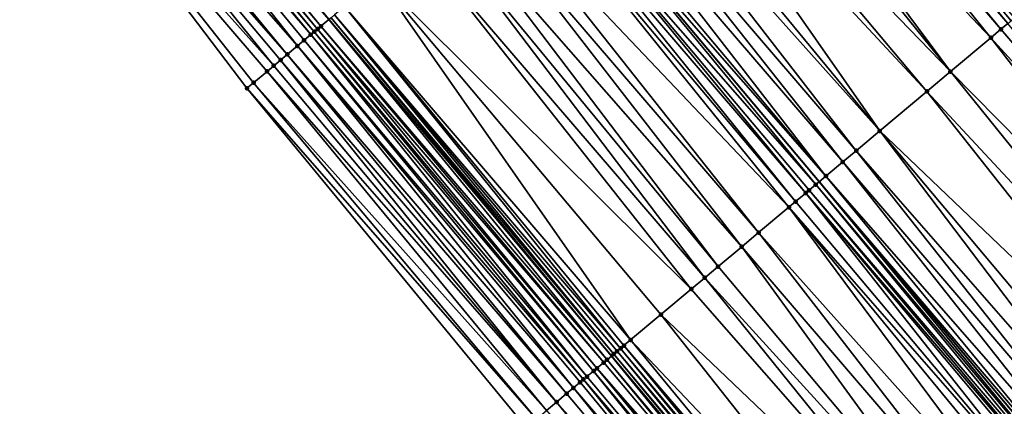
# Model space of a CAD drawing. Header units: feet. Extents: x 2004186 to 2014793, y 836912 to 864902.
# Tile 453 of 656: x 2007982 to 2008027, y 851249 to 851266. Entities that reach past the tile are written whole.
import ezdxf

# ---------------------------------------------------------------- set-up
doc = ezdxf.new("R2010")
doc.units = ezdxf.units.FT
doc.header["$LTSCALE"] = 100
doc.header["$MEASUREMENT"] = 0
for name, color, linetype, lineweight in [('EP_Travel Lane', 5, 'Continuous', 40), ('GPL_Skip Line', 2, 'Continuous', 40), ('Road Shots', 4, 'Continuous', 200), ('Road X-Section', 30, 'Continuous', 13)]:
    doc.layers.add(name, color=color, linetype=linetype, lineweight=lineweight)
doc.layers.add('I-77 SB_MM21-27-Surface-Border', color=7, linetype='Continuous')
doc.layers.add('I-77 SB_MM21-27-Surface-TIN', color=7, linetype='Continuous')

msp = doc.modelspace()

# ---------------------------------------------------------------- linework, layer by layer
at = {"layer": 'EP_Travel Lane'}
msp.add_polyline3d([(2008137.537942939, 851097.8331091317, 431.5089048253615), (2008124.675411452, 851113.1481783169, 431.575924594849), (2008111.81300933, 851128.4630934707, 431.6940132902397), (2008098.950484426, 851143.7781548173, 431.7636693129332), (2008086.087955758, 851159.0932206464, 431.8318016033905), (2008073.225452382, 851174.40825636, 431.9099365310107), (2008060.362915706, 851189.723331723, 431.9749316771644), (2008047.50041343, 851205.0383661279, 432.0535116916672), (2008034.631095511, 851220.3639636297, 432.1334732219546), (2008021.77051637, 851235.6806376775, 432.2042453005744), (2008008.909944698, 851250.9973028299, 432.2782814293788), (2007996.049402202, 851266.3139332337, 432.3652267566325), (2007983.188806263, 851281.6306272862, 432.4285804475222), (2007970.328254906, 851296.9472682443, 432.5115823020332), (2007957.471429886, 851312.2471085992, 432.5908229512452), (2007944.582377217, 851327.5398192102, 432.6646370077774), (2007931.693373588, 851342.8324716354, 432.7575893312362)], dxfattribs=at)
at = {"layer": 'GPL_Skip Line'}
msp.add_polyline3d([(2008147.100408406, 851105.8798665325, 431.7113844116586), (2008134.222225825, 851121.1818336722, 431.7648427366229), (2008121.344210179, 851136.4836024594, 431.8840917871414), (2008108.466087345, 851151.7854986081, 431.9610968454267), (2008095.58793975, 851167.0874241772, 432.0283434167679), (2008082.709818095, 851182.3893189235, 432.1058136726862), (2008069.831709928, 851197.6911976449, 432.1885990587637), (2008056.953592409, 851212.9930874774, 432.2676991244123), (2008044.085184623, 851228.3031301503, 432.3476371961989), (2008031.222611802, 851243.6181908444, 432.4051257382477), (2008018.360092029, 851258.933188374, 432.4860234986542), (2008005.497594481, 851274.2481594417, 432.576728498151), (2007992.634994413, 851289.5632525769, 432.6221940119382), (2007979.772513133, 851304.878204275, 432.7200773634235), (2007966.90585172, 851320.1897797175, 432.7869067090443), (2007954.024274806, 851335.4887410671, 432.8691550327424)], dxfattribs=at)
at = {"layer": 'I-77 SB_MM21-27-Surface-Border', "color": 3, "linetype": 'ByBlock', "lineweight": -2}
msp.add_polyline3d([(2008135.776214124, 851096.3508253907, 431.4326714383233), (2008122.285934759, 851111.1376832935, 431.4796372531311), (2008109.86700663, 851126.8257662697, 431.6096192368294), (2008096.223667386, 851141.4838892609, 431.6409532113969), (2008082.886435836, 851156.3994964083, 431.6988415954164), (2008069.549164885, 851171.3151503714, 431.7412308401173), (2008056.517974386, 851186.4883208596, 431.7994881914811), (2008043.48677521, 851201.6615016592, 431.8543413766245), (2008030.606952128, 851216.9851245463, 431.9389049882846), (2008017.744442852, 851232.3001095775, 432.0244525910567), (2008005.035125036, 851247.7436729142, 432.127716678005), (2007992.325728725, 851263.1873297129, 432.1963884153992), (2007980.229009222, 851279.1454057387, 432.2968142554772), (2007966.906955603, 851294.0746200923, 432.3422845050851), (2007954.206657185, 851309.4991080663, 432.4166527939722), (2007943.161217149, 851326.3435795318, 432.5948221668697), (2007928.902533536, 851340.4834130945, 432.6035310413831)], dxfattribs=at)
at = {"layer": 'I-77 SB_MM21-27-Surface-TIN', "color": 128, "linetype": 'ByBlock', "lineweight": -2}
for points in [[(2007982.832820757, 851281.3317647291, 432.4031623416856), (2007982.679659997, 851281.2031498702, 432.3989473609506), (2007995.542183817, 851265.8881475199, 432.3198283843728)], [(2007982.985992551, 851281.4603664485, 432.4122469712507), (2007982.832820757, 851281.3317647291, 432.4031623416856), (2007995.695359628, 851266.0167444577, 432.3306852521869)], [(2007982.832820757, 851281.3317647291, 432.4031623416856), (2007995.542183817, 851265.8881475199, 432.3198283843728), (2007995.695359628, 851266.0167444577, 432.3306852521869)], [(2007982.985992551, 851281.4603664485, 432.4122469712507), (2007995.695359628, 851266.0167444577, 432.3306852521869), (2007996.049402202, 851266.3139332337, 432.3652267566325)], [(2008013.920606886, 851281.3229641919, 432.4425791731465), (2008013.614319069, 851281.0656943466, 432.4490205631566), (2008026.629952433, 851265.8793678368, 432.3515349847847)], [(2008014.226880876, 851281.580250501, 432.4300361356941), (2008013.920606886, 851281.3229641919, 432.4425791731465), (2008026.93624602, 851266.136630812, 432.3476400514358)], [(2008013.920606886, 851281.3229641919, 432.4425791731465), (2008026.629952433, 851265.8793678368, 432.3515349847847), (2008026.93624602, 851266.136630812, 432.3476400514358)], [(2008014.226880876, 851281.580250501, 432.4300361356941), (2008027.089387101, 851266.2652691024, 432.3431714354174), (2008027.242521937, 851266.393914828, 432.335947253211)], [(2008014.226880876, 851281.580250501, 432.4300361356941), (2008026.93624602, 851266.136630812, 432.3476400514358), (2008027.089387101, 851266.2652691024, 432.3431714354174)], [(2007982.37334976, 851280.9459067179, 432.3954962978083), (2007982.22018681, 851280.8172944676, 432.3903145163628), (2007995.23585044, 851265.630931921, 432.3061655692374)], [(2007982.526507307, 851281.0745254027, 432.3982933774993), (2007982.37334976, 851280.9459067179, 432.3954962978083), (2007995.23585044, 851265.630931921, 432.3061655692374)], [(2007982.679659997, 851281.2031498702, 432.3989473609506), (2007982.526507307, 851281.0745254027, 432.3982933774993), (2007995.389013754, 851265.7595437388, 432.3115077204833)], [(2007982.526507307, 851281.0745254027, 432.3982933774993), (2007995.23585044, 851265.630931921, 432.3061655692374), (2007995.389013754, 851265.7595437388, 432.3115077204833)], [(2007982.679659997, 851281.2031498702, 432.3989473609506), (2007995.389013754, 851265.7595437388, 432.3115077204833), (2007995.542183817, 851265.8881475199, 432.3198283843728)], [(2008013.614319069, 851281.0656943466, 432.4490205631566), (2008012.389168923, 851280.0366136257, 432.4752826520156), (2008026.170522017, 851265.4934615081, 432.3617748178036)], [(2008013.614319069, 851281.0656943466, 432.4490205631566), (2008026.170522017, 851265.4934615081, 432.3617748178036), (2008026.629952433, 851265.8793678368, 432.3515349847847)], [(2007982.22018681, 851280.8172944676, 432.3903145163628), (2007981.4543616, 851280.1742456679, 432.3597908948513), (2007994.623217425, 851265.1164605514, 432.2937279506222)], [(2007982.22018681, 851280.8172944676, 432.3903145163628), (2007994.929534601, 851265.3736954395, 432.3002419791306), (2007995.23585044, 851265.630931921, 432.3061655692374)], [(2007982.22018681, 851280.8172944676, 432.3903145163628), (2007994.623217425, 851265.1164605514, 432.2937279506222), (2007994.929534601, 851265.3736954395, 432.3002419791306)], [(2007981.4543616, 851280.1742456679, 432.3597908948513), (2007980.994853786, 851279.7884314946, 432.335878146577), (2007994.16370644, 851264.7306501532, 432.268415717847)], [(2007981.4543616, 851280.1742456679, 432.3597908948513), (2007994.16370644, 851264.7306501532, 432.268415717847), (2007994.623217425, 851265.1164605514, 432.2937279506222)], [(2008012.389168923, 851280.0366136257, 432.4752826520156), (2008011.776586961, 851279.5220814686, 432.4853734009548), (2008024.332776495, 851263.9498646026, 432.3922057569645)], [(2008012.389168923, 851280.0366136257, 432.4752826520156), (2008024.332776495, 851263.9498646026, 432.3922057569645), (2008026.170522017, 851265.4934615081, 432.3617748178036)], [(2007980.994853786, 851279.7884314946, 432.335878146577), (2007980.229009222, 851279.1454057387, 432.2968142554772), (2007993.551049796, 851264.2162069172, 432.2455515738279)], [(2007980.994853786, 851279.7884314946, 432.335878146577), (2007993.857387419, 851264.4734174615, 432.2610876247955), (2007994.16370644, 851264.7306501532, 432.268415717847)], [(2007980.994853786, 851279.7884314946, 432.335878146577), (2007993.551049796, 851264.2162069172, 432.2455515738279), (2007993.857387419, 851264.4734174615, 432.2610876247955)], [(2008011.776586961, 851279.5220814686, 432.4853734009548), (2008010.398265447, 851278.3643985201, 432.5027391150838), (2008024.332776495, 851263.9498646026, 432.3922057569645)], [(2007993.551049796, 851264.2162069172, 432.2455515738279), (2007980.229009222, 851279.1454057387, 432.2968142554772), (2007993.244719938, 851263.958987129, 432.2334412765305)], [(2007993.244719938, 851263.958987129, 432.2334412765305), (2007980.229009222, 851279.1454057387, 432.2968142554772), (2007992.632053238, 851263.4445558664, 432.206139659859)], [(2007992.632053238, 851263.4445558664, 432.206139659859), (2007980.229009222, 851279.1454057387, 432.2968142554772), (2007992.325728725, 851263.1873297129, 432.1963884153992)], [(2008010.398265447, 851278.3643985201, 432.5027391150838), (2008009.632519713, 851277.7212550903, 432.5072857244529), (2008023.260751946, 851263.0494406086, 432.4071648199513)], [(2008010.398265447, 851278.3643985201, 432.5027391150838), (2008023.260751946, 851263.0494406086, 432.4071648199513), (2008024.332776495, 851263.9498646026, 432.3922057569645)], [(2008009.632519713, 851277.7212550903, 432.5072857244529), (2008008.407343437, 851276.6922054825, 432.5220169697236), (2008021.11669106, 851261.248606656, 432.4318814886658)], [(2008009.632519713, 851277.7212550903, 432.5072857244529), (2008021.11669106, 851261.248606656, 432.4318814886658), (2008023.260751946, 851263.0494406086, 432.4071648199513)], [(2008008.407343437, 851276.6922054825, 432.5220169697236), (2008007.794761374, 851276.1776734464, 432.5320630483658), (2008021.11669106, 851261.248606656, 432.4318814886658)], [(2008007.794761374, 851276.1776734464, 432.5320630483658), (2008007.029038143, 851275.5345032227, 432.5465396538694), (2008020.044682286, 851260.348163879, 432.4538016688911)], [(2008007.794761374, 851276.1776734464, 432.5320630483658), (2008020.044682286, 851260.348163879, 432.4538016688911), (2008021.11669106, 851261.248606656, 432.4318814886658)], [(2008007.029038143, 851275.5345032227, 432.5465396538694), (2008006.416472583, 851275.0199515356, 432.5638684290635), (2008019.432118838, 851259.8336096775, 432.4720615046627)], [(2008007.029038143, 851275.5345032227, 432.5465396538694), (2008019.432118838, 851259.8336096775, 432.4720615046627), (2008020.044682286, 851260.348163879, 432.4538016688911)], [(2008006.416472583, 851275.0199515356, 432.5638684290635), (2008005.803891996, 851274.505417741, 432.5745660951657), (2008018.666397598, 851259.1904370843, 432.4874153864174)], [(2008006.416472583, 851275.0199515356, 432.5638684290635), (2008018.666397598, 851259.1904370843, 432.4874153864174), (2008019.432118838, 851259.8336096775, 432.4720615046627)], [(2008005.038148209, 851273.8622719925, 432.5799721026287), (2008018.206939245, 851258.8045640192, 432.4853275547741), (2008005.497594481, 851274.2481594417, 432.576728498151)], [(2008005.803891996, 851274.505417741, 432.5745660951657), (2008005.497594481, 851274.2481594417, 432.576728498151), (2008018.666397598, 851259.1904370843, 432.4874153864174)], [(2008018.206939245, 851258.8045640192, 432.4853275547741), (2008018.360092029, 851258.933188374, 432.4860234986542), (2008005.497594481, 851274.2481594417, 432.576728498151)], [(2008018.666397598, 851259.1904370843, 432.4874153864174), (2008005.497594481, 851274.2481594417, 432.576728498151), (2008018.360092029, 851258.933188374, 432.4860234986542)], [(2008005.038148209, 851273.8622719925, 432.5799721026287), (2008004.731848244, 851273.6050166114, 432.5810528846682), (2008017.747504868, 851258.4186624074, 432.4938192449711)], [(2008005.038148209, 851273.8622719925, 432.5799721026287), (2008017.900655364, 851258.547289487, 432.4935055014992), (2008018.206939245, 851258.8045640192, 432.4853275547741)], [(2008005.038148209, 851273.8622719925, 432.5799721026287), (2008017.747504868, 851258.4186624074, 432.4938192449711), (2008017.900655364, 851258.547289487, 432.4935055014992)], [(2008004.425533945, 851273.347778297, 432.5758086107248), (2008003.200256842, 851272.3188487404, 432.5460477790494), (2008016.981718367, 851257.7755675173, 432.4803756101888)], [(2008004.731848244, 851273.6050166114, 432.5810528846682), (2008004.425533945, 851273.347778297, 432.5758086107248), (2008017.288037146, 851258.0328004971, 432.4875972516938)], [(2008004.425533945, 851273.347778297, 432.5758086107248), (2008016.981718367, 851257.7755675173, 432.4803756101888), (2008017.288037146, 851258.0328004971, 432.4875972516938)], [(2008004.731848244, 851273.6050166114, 432.5810528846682), (2008017.288037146, 851258.0328004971, 432.4875972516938), (2008017.747504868, 851258.4186624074, 432.4938192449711)], [(2008003.200256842, 851272.3188487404, 432.5460477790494), (2008002.587613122, 851271.804390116, 432.5288867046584), (2008015.603282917, 851256.6180202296, 432.4474622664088)], [(2008003.200256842, 851272.3188487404, 432.5460477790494), (2008015.603282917, 851256.6180202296, 432.4474622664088), (2008016.981718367, 851257.7755675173, 432.4803756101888)], [(2008002.587613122, 851271.804390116, 432.5288867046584), (2008001.668655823, 851271.0326923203, 432.5067988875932), (2008014.837480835, 851255.9749438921, 432.4271428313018)], [(2008002.587613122, 851271.804390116, 432.5288867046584), (2008014.837480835, 851255.9749438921, 432.4271428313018), (2008015.603282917, 851256.6180202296, 432.4474622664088)], [(2008001.668655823, 851271.0326923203, 432.5067988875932), (2008001.056020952, 851270.5182231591, 432.4935427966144), (2008013.765374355, 851255.0746174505, 432.4059480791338)], [(2008001.668655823, 851271.0326923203, 432.5067988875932), (2008013.765374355, 851255.0746174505, 432.4059480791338), (2008014.837480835, 851255.9749438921, 432.4271428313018)], [(2008001.056020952, 851270.5182231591, 432.4935427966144), (2008000.137057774, 851269.7465323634, 432.4688607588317), (2008013.152733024, 851254.560155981, 432.3898405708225)], [(2008001.056020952, 851270.5182231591, 432.4935427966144), (2008013.152733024, 851254.560155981, 432.3898405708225), (2008013.765374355, 851255.0746174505, 432.4059480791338)], [(2008000.137057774, 851269.7465323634, 432.4688607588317), (2007998.299148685, 851268.2031302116, 432.427116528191), (2008012.540093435, 851254.0456924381, 432.3745014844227)], [(2008000.137057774, 851269.7465323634, 432.4688607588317), (2008012.540093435, 851254.0456924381, 432.3745014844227), (2008013.152733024, 851254.560155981, 432.3898405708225)], [(2007998.299148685, 851268.2031302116, 432.427116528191), (2007996.767575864, 851266.9169402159, 432.4003110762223), (2008009.783255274, 851251.7305588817, 432.3231216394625)], [(2007998.299148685, 851268.2031302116, 432.427116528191), (2008011.1616633, 851252.8881388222, 432.3439334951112), (2008012.540093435, 851254.0456924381, 432.3745014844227)], [(2007998.299148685, 851268.2031302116, 432.427116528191), (2008009.783255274, 851251.7305588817, 432.3231216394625), (2008011.1616633, 851252.8881388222, 432.3439334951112)], [(2007996.308093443, 851266.5310958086, 432.3876029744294), (2007996.154914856, 851266.4025021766, 432.3755209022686), (2008009.017429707, 851251.0875105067, 432.2924389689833)], [(2007996.767575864, 851266.9169402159, 432.4003110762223), (2007996.308093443, 851266.5310958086, 432.3876029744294), (2008009.323766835, 851251.3447216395, 432.3077574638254)], [(2007996.308093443, 851266.5310958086, 432.3876029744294), (2008009.170603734, 851251.2161095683, 432.3025089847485), (2008009.323766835, 851251.3447216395, 432.3077574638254)], [(2007996.308093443, 851266.5310958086, 432.3876029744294), (2008009.017429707, 851251.0875105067, 432.2924389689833), (2008009.170603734, 851251.2161095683, 432.3025089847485)], [(2007996.767575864, 851266.9169402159, 432.4003110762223), (2008009.476934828, 851251.4733278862, 432.3151645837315), (2008009.783255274, 851251.7305588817, 432.3231216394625)], [(2007996.767575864, 851266.9169402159, 432.4003110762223), (2008009.323766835, 851251.3447216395, 432.3077574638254), (2008009.476934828, 851251.4733278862, 432.3151645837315)], [(2007995.695359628, 851266.0167444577, 432.3306852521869), (2008008.711035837, 851250.8303669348, 432.2520818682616), (2007996.049402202, 851266.3139332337, 432.3652267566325)], [(2007996.154914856, 851266.4025021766, 432.3755209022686), (2007996.049402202, 851266.3139332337, 432.3652267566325), (2008008.909944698, 851250.9973028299, 432.2782814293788)], [(2008008.711035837, 851250.8303669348, 432.2520818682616), (2008008.909944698, 851250.9973028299, 432.2782814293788), (2007996.049402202, 851266.3139332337, 432.3652267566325)], [(2007996.154914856, 851266.4025021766, 432.3755209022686), (2008008.909944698, 851250.9973028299, 432.2782814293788), (2008009.017429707, 851251.0875105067, 432.2924389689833)], [(2008026.93624602, 851266.136630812, 432.3476400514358), (2008026.629952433, 851265.8793678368, 432.3515349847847), (2008039.645665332, 851250.6929466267, 432.2891178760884)], [(2007995.23585044, 851265.630931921, 432.3061655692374), (2007994.929534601, 851265.3736954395, 432.3002419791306), (2008007.792084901, 851250.0586615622, 432.2328009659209)], [(2007995.389013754, 851265.7595437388, 432.3115077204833), (2007995.23585044, 851265.630931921, 432.3061655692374), (2008008.098426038, 851250.3158679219, 432.2498883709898)], [(2007995.23585044, 851265.630931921, 432.3061655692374), (2008007.792084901, 851250.0586615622, 432.2328009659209), (2008008.098426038, 851250.3158679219, 432.2498883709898)], [(2007995.542183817, 851265.8881475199, 432.3198283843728), (2007995.389013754, 851265.7595437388, 432.3115077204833), (2008008.251577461, 851250.4444938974, 432.2499837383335)], [(2007995.389013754, 851265.7595437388, 432.3115077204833), (2008008.098426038, 851250.3158679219, 432.2498883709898), (2008008.251577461, 851250.4444938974, 432.2499837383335)], [(2007995.695359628, 851266.0167444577, 432.3306852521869), (2007995.542183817, 851265.8881475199, 432.3198283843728), (2008008.557866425, 851250.7017623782, 432.2440485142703)], [(2007995.542183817, 851265.8881475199, 432.3198283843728), (2008008.251577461, 851250.4444938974, 432.2499837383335), (2008008.557866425, 851250.7017623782, 432.2440485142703)], [(2007995.695359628, 851266.0167444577, 432.3306852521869), (2008008.557866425, 851250.7017623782, 432.2440485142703), (2008008.711035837, 851250.8303669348, 432.2520818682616)], [(2008026.629952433, 851265.8793678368, 432.3515349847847), (2008026.170522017, 851265.4934615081, 432.3617748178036), (2008039.645665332, 851250.6929466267, 432.2891178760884)], [(2007994.929534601, 851265.3736954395, 432.3002419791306), (2007994.623217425, 851265.1164605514, 432.2937279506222), (2008007.638918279, 851249.9300536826, 432.225999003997)], [(2007994.929534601, 851265.3736954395, 432.3002419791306), (2008007.638918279, 851249.9300536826, 432.225999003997), (2008007.792084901, 851250.0586615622, 432.2328009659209)], [(2008026.170522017, 851265.4934615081, 432.3617748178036), (2008024.332776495, 851263.9498646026, 432.3922057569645), (2008038.420495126, 851249.6638897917, 432.3065285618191)], [(2008026.170522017, 851265.4934615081, 432.3617748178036), (2008038.420495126, 851249.6638897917, 432.3065285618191), (2008039.645665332, 851250.6929466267, 432.2891178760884)], [(2007994.16370644, 851264.7306501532, 432.268415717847), (2007993.857387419, 851264.4734174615, 432.2610876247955), (2008006.873128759, 851249.286962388, 432.2112228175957)], [(2007994.623217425, 851265.1164605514, 432.2937279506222), (2007994.16370644, 851264.7306501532, 432.268415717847), (2008007.179450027, 851249.5441924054, 432.2195424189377)], [(2007994.16370644, 851264.7306501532, 432.268415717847), (2008006.873128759, 851249.286962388, 432.2112228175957), (2008007.179450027, 851249.5441924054, 432.2195424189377)], [(2007994.623217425, 851265.1164605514, 432.2937279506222), (2008007.485758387, 851249.8014377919, 432.2221660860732), (2008007.638918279, 851249.9300536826, 432.225999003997)], [(2007994.623217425, 851265.1164605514, 432.2937279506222), (2008007.179450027, 851249.5441924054, 432.2195424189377), (2008007.485758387, 851249.8014377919, 432.2221660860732)], [(2007993.857387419, 851264.4734174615, 432.2610876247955), (2007993.551049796, 851264.2162069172, 432.2455515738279), (2008006.413619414, 851248.9011500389, 432.1866329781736)], [(2007993.857387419, 851264.4734174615, 432.2610876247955), (2008006.413619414, 851248.9011500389, 432.1866329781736), (2008006.873128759, 851249.286962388, 432.2112228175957)], [(2007993.244719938, 851263.958987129, 432.2334412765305), (2007992.632053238, 851263.4445558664, 432.206139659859), (2008005.954123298, 851248.5153219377, 432.1678810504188)], [(2007993.551049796, 851264.2162069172, 432.2455515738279), (2007993.244719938, 851263.958987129, 432.2334412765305), (2008006.413619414, 851248.9011500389, 432.1866329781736)], [(2007993.244719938, 851263.958987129, 432.2334412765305), (2008005.954123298, 851248.5153219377, 432.1678810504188), (2008006.413619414, 851248.9011500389, 432.1866329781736)], [(2008024.332776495, 851263.9498646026, 432.3922057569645), (2008023.260751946, 851263.0494406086, 432.4071648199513), (2008036.889027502, 851248.3775745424, 432.3261444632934)], [(2008024.332776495, 851263.9498646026, 432.3922057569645), (2008036.889027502, 851248.3775745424, 432.3261444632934), (2008038.420495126, 851249.6638897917, 432.3065285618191)], [(2007992.632053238, 851263.4445558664, 432.206139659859), (2007992.325728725, 851263.1873297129, 432.1963884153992), (2008005.494614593, 851248.1295088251, 432.1435742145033)], [(2007992.632053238, 851263.4445558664, 432.206139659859), (2008005.494614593, 851248.1295088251, 432.1435742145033), (2008005.954123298, 851248.5153219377, 432.1678810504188)], [(2007992.325728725, 851263.1873297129, 432.1963884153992), (2008005.035125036, 851247.7436729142, 432.127716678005), (2008005.494614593, 851248.1295088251, 432.1435742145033)], [(2008023.260751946, 851263.0494406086, 432.4071648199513), (2008021.11669106, 851261.248606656, 432.4318814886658), (2008035.663840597, 851247.3485375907, 432.3361861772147)], [(2008023.260751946, 851263.0494406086, 432.4071648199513), (2008035.663840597, 851247.3485375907, 432.3361861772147), (2008036.889027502, 851248.3775745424, 432.3261444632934)], [(2008021.11669106, 851261.248606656, 432.4318814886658), (2008020.044682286, 851260.348163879, 432.4538016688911), (2008033.213501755, 851245.2904220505, 432.3717006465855)], [(2008021.11669106, 851261.248606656, 432.4318814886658), (2008033.979228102, 851245.9335885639, 432.3585984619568), (2008035.663840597, 851247.3485375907, 432.3361861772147)], [(2008021.11669106, 851261.248606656, 432.4318814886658), (2008033.213501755, 851245.2904220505, 432.3717006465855), (2008033.979228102, 851245.9335885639, 432.3585984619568)], [(2008020.044682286, 851260.348163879, 432.4538016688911), (2008019.432118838, 851259.8336096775, 432.4720615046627), (2008032.447781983, 851244.6472477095, 432.3877039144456)], [(2008020.044682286, 851260.348163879, 432.4538016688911), (2008032.447781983, 851244.6472477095, 432.3877039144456), (2008033.213501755, 851245.2904220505, 432.3717006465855)], [(2008019.432118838, 851259.8336096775, 432.4720615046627), (2008018.666397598, 851259.1904370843, 432.4874153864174), (2008031.835205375, 851244.1327091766, 432.4001580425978)], [(2008019.432118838, 851259.8336096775, 432.4720615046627), (2008031.835205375, 851244.1327091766, 432.4001580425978), (2008032.447781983, 851244.6472477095, 432.3877039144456)], [(2008018.206939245, 851258.8045640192, 432.4853275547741), (2008031.069458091, 851243.489567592, 432.4040213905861), (2008018.360092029, 851258.933188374, 432.4860234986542)], [(2008018.666397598, 851259.1904370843, 432.4874153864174), (2008018.360092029, 851258.933188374, 432.4860234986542), (2008031.375765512, 851243.7468140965, 432.40623008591)], [(2008031.069458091, 851243.489567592, 432.4040213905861), (2008031.222611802, 851243.6181908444, 432.4051257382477), (2008018.360092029, 851258.933188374, 432.4860234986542)], [(2008031.375765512, 851243.7468140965, 432.40623008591), (2008018.360092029, 851258.933188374, 432.4860234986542), (2008031.222611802, 851243.6181908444, 432.4051257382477)], [(2008018.666397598, 851259.1904370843, 432.4874153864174), (2008031.375765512, 851243.7468140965, 432.40623008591), (2008031.835205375, 851244.1327091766, 432.4001580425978)], [(2008017.900655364, 851258.547289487, 432.4935055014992), (2008017.747504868, 851258.4186624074, 432.4938192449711), (2008030.763169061, 851243.2322991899, 432.409928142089)], [(2008018.206939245, 851258.8045640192, 432.4853275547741), (2008017.900655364, 851258.547289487, 432.4935055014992), (2008030.91630892, 851243.3609389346, 432.4049202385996)], [(2008017.900655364, 851258.547289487, 432.4935055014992), (2008030.763169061, 851243.2322991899, 432.409928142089), (2008030.91630892, 851243.3609389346, 432.4049202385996)], [(2008018.206939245, 851258.8045640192, 432.4853275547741), (2008030.91630892, 851243.3609389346, 432.4049202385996), (2008031.069458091, 851243.489567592, 432.4040213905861)], [(2008017.288037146, 851258.0328004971, 432.4875972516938), (2008016.981718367, 851257.7755675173, 432.4803756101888), (2008030.150553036, 851242.7178075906, 432.404988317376)], [(2008017.747504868, 851258.4186624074, 432.4938192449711), (2008017.288037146, 851258.0328004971, 432.4875972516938), (2008030.150553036, 851242.7178075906, 432.404988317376)], [(2008017.747504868, 851258.4186624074, 432.4938192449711), (2008030.610021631, 851243.1036684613, 432.4115947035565), (2008030.763169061, 851243.2322991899, 432.409928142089)], [(2008017.747504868, 851258.4186624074, 432.4938192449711), (2008030.150553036, 851242.7178075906, 432.404988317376), (2008030.610021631, 851243.1036684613, 432.4115947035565)], [(2008016.981718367, 851257.7755675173, 432.4803756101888), (2008015.603282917, 851256.6180202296, 432.4474622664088), (2008028.925277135, 851241.688876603, 432.3757587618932)], [(2008016.981718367, 851257.7755675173, 432.4803756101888), (2008029.6910719, 851242.3319616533, 432.3928476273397), (2008030.150553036, 851242.7178075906, 432.404988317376)], [(2008016.981718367, 851257.7755675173, 432.4803756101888), (2008028.925277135, 851241.688876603, 432.3757587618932), (2008029.6910719, 851242.3319616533, 432.3928476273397)], [(2008015.603282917, 851256.6180202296, 432.4474622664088), (2008014.837480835, 851255.9749438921, 432.4271428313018), (2008027.853156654, 851240.7885668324, 432.3483878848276)], [(2008015.603282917, 851256.6180202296, 432.4474622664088), (2008027.853156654, 851240.7885668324, 432.3483878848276), (2008028.925277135, 851241.688876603, 432.3757587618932)], [(2008014.837480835, 851255.9749438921, 432.4271428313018), (2008013.765374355, 851255.0746174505, 432.4059480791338), (2008026.627888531, 851239.7596265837, 432.3225905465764)], [(2008014.837480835, 851255.9749438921, 432.4271428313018), (2008026.627888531, 851239.7596265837, 432.3225905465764), (2008027.853156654, 851240.7885668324, 432.3483878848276)], [(2008013.765374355, 851255.0746174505, 432.4059480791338), (2008013.152733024, 851254.560155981, 432.3898405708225), (2008026.627888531, 851239.7596265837, 432.3225905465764)], [(2008013.152733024, 851254.560155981, 432.3898405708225), (2008012.540093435, 851254.0456924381, 432.3745014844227), (2008025.708926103, 851238.9879348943, 432.298240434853)], [(2008013.152733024, 851254.560155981, 432.3898405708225), (2008025.708926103, 851238.9879348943, 432.298240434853), (2008026.627888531, 851239.7596265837, 432.3225905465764)], [(2008012.540093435, 851254.0456924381, 432.3745014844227), (2008011.1616633, 851252.8881388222, 432.3439334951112), (2008025.708926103, 851238.9879348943, 432.298240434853)], [(2008011.1616633, 851252.8881388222, 432.3439334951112), (2008009.783255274, 851251.7305588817, 432.3231216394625), (2008023.564716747, 851237.1872777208, 432.2574454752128)], [(2008011.1616633, 851252.8881388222, 432.3439334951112), (2008023.564716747, 851237.1872777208, 432.2574454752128), (2008025.708926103, 851238.9879348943, 432.298240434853)], [(2008009.783255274, 851251.7305588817, 432.3231216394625), (2008009.476934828, 851251.4733278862, 432.3151645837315), (2008022.492610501, 851236.2869510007, 432.2363561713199)], [(2008009.783255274, 851251.7305588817, 432.3231216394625), (2008022.492610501, 851236.2869510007, 432.2363561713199), (2008023.564716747, 851237.1872777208, 432.2574454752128)], [(2008009.323766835, 851251.3447216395, 432.3077574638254), (2008009.170603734, 851251.2161095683, 432.3025089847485), (2008022.033124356, 851235.9011110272, 432.2220051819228)], [(2008009.476934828, 851251.4733278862, 432.3151645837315), (2008009.323766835, 851251.3447216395, 432.3077574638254), (2008022.186283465, 851236.0297278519, 432.225491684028)], [(2008009.323766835, 851251.3447216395, 432.3077574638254), (2008022.033124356, 851235.9011110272, 432.2220051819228), (2008022.186283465, 851236.0297278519, 432.225491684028)], [(2008009.476934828, 851251.4733278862, 432.3151645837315), (2008022.186283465, 851236.0297278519, 432.225491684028), (2008022.492610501, 851236.2869510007, 432.2363561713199)], [(2008008.711035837, 851250.8303669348, 432.2520818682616), (2008008.557866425, 851250.7017623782, 432.2440485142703), (2008021.420413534, 851235.3867322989, 432.1752342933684)], [(2008008.711035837, 851250.8303669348, 432.2520818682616), (2008021.573581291, 851235.5153388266, 432.1825369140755), (2008008.909944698, 851250.9973028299, 432.2782814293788)], [(2008008.711035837, 851250.8303669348, 432.2520818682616), (2008021.420413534, 851235.3867322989, 432.1752342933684), (2008021.573581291, 851235.5153388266, 432.1825369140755)], [(2008009.017429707, 851251.0875105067, 432.2924389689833), (2008008.909944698, 851250.9973028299, 432.2782814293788), (2008021.77051637, 851235.6806376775, 432.2042453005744)], [(2008021.573581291, 851235.5153388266, 432.1825369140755), (2008021.77051637, 851235.6806376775, 432.2042453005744), (2008008.909944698, 851250.9973028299, 432.2782814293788)], [(2008009.170603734, 851251.2161095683, 432.3025089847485), (2008009.017429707, 851251.0875105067, 432.2924389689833), (2008021.879960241, 851235.7725001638, 432.216309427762)], [(2008009.017429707, 851251.0875105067, 432.2924389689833), (2008021.77051637, 851235.6806376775, 432.2042453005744), (2008021.879960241, 851235.7725001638, 432.216309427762)], [(2008009.170603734, 851251.2161095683, 432.3025089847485), (2008021.879960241, 851235.7725001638, 432.216309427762), (2008022.033124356, 851235.9011110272, 432.2220051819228)], [(2008008.251577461, 851250.4444938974, 432.2499837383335), (2008008.098426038, 851250.3158679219, 432.2498883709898), (2008020.960948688, 851235.0008669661, 432.1702817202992)], [(2008008.557866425, 851250.7017623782, 432.2440485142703), (2008008.251577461, 851250.4444938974, 432.2499837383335), (2008021.420413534, 851235.3867322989, 432.1752342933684)], [(2008008.251577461, 851250.4444938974, 432.2499837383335), (2008021.114108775, 851235.1294826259, 432.1741998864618), (2008021.420413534, 851235.3867322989, 432.1752342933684)], [(2008008.251577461, 851250.4444938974, 432.2499837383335), (2008020.960948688, 851235.0008669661, 432.1702817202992), (2008021.114108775, 851235.1294826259, 432.1741998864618)], [(2008007.638918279, 851249.9300536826, 432.225999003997), (2008007.485758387, 851249.8014377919, 432.2221660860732), (2008020.195100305, 851234.3578457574, 432.1295326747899)], [(2008007.792084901, 851250.0586615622, 432.2328009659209), (2008007.638918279, 851249.9300536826, 432.225999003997), (2008020.654610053, 851234.7436576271, 432.1542991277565)], [(2008007.638918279, 851249.9300536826, 432.225999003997), (2008020.195100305, 851234.3578457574, 432.1295326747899), (2008020.654610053, 851234.7436576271, 432.1542991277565)], [(2008008.098426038, 851250.3158679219, 432.2498883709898), (2008007.792084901, 851250.0586615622, 432.2328009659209), (2008020.654610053, 851234.7436576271, 432.1542991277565)], [(2008008.098426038, 851250.3158679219, 432.2498883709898), (2008020.654610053, 851234.7436576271, 432.1542991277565), (2008020.960948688, 851235.0008669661, 432.1702817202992)], [(2008007.179450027, 851249.5441924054, 432.2195424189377), (2008006.873128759, 851249.286962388, 432.2112228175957), (2008019.735616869, 851233.9720025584, 432.1163770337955)], [(2008007.485758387, 851249.8014377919, 432.2221660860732), (2008007.179450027, 851249.5441924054, 432.2195424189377), (2008020.195100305, 851234.3578457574, 432.1295326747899)], [(2008007.179450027, 851249.5441924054, 432.2195424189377), (2008020.04193367, 851234.2292378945, 432.1227247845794), (2008020.195100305, 851234.3578457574, 432.1295326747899)], [(2008007.179450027, 851249.5441924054, 432.2195424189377), (2008019.735616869, 851233.9720025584, 432.1163770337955), (2008020.04193367, 851234.2292378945, 432.1227247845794)], [(2008006.873128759, 851249.286962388, 432.2112228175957), (2008006.413619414, 851248.9011500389, 432.1866329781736), (2008019.735616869, 851233.9720025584, 432.1163770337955)], [(2008006.413619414, 851248.9011500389, 432.1866329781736), (2008005.954123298, 851248.5153219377, 432.1678810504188), (2008019.122936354, 851233.4575877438, 432.0829800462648)], [(2008006.413619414, 851248.9011500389, 432.1866329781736), (2008019.122936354, 851233.4575877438, 432.0829800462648), (2008019.735616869, 851233.9720025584, 432.1163770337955)]]:
    msp.add_3dface(points, dxfattribs=at)
at = {"layer": 'Road Shots', "lineweight": 100}
for p in [(2007995.23585044, 851265.630931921, 432.3061655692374), (2007995.389013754, 851265.7595437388, 432.3115077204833), (2007995.542183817, 851265.8881475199, 432.3198283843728), (2007995.695359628, 851266.0167444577, 432.3306852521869), (2008026.629952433, 851265.8793678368, 432.3515349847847), (2007994.929534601, 851265.3736954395, 432.3002419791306), (2008026.170522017, 851265.4934615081, 432.3617748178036), (2007994.16370644, 851264.7306501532, 432.268415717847), (2007994.623217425, 851265.1164605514, 432.2937279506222), (2007993.857387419, 851264.4734174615, 432.2610876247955), (2007993.244719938, 851263.958987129, 432.2334412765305), (2007993.551049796, 851264.2162069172, 432.2455515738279), (2008024.332776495, 851263.9498646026, 432.3922057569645), (2007992.632053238, 851263.4445558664, 432.206139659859), (2007992.325728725, 851263.1873297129, 432.1963884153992), (2008023.260751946, 851263.0494406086, 432.4071648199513), (2008021.11669106, 851261.248606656, 432.4318814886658), (2008020.044682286, 851260.348163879, 432.4538016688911), (2008019.432118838, 851259.8336096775, 432.4720615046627), (2008018.666397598, 851259.1904370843, 432.4874153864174), (2008017.900655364, 851258.547289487, 432.4935055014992), (2008018.206939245, 851258.8045640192, 432.4853275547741), (2008017.288037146, 851258.0328004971, 432.4875972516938), (2008017.747504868, 851258.4186624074, 432.4938192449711), (2008016.981718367, 851257.7755675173, 432.4803756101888), (2008015.603282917, 851256.6180202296, 432.4474622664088), (2008014.837480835, 851255.9749438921, 432.4271428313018), (2008013.765374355, 851255.0746174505, 432.4059480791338), (2008013.152733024, 851254.560155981, 432.3898405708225), (2008012.540093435, 851254.0456924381, 432.3745014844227), (2008011.1616633, 851252.8881388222, 432.3439334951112), (2008009.783255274, 851251.7305588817, 432.3231216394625), (2008009.323766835, 851251.3447216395, 432.3077574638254), (2008009.476934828, 851251.4733278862, 432.3151645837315), (2008008.711035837, 851250.8303669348, 432.2520818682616), (2008009.017429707, 851251.0875105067, 432.2924389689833), (2008009.170603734, 851251.2161095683, 432.3025089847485), (2008008.251577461, 851250.4444938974, 432.2499837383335), (2008008.557866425, 851250.7017623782, 432.2440485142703), (2008007.638918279, 851249.9300536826, 432.225999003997), (2008007.792084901, 851250.0586615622, 432.2328009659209), (2008008.098426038, 851250.3158679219, 432.2498883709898), (2008007.179450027, 851249.5441924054, 432.2195424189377), (2008007.485758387, 851249.8014377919, 432.2221660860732), (2008006.873128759, 851249.286962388, 432.2112228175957), (2008006.413619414, 851248.9011500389, 432.1866329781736)]:
    msp.add_point(p, dxfattribs=at)
at = {"layer": 'Road X-Section', "extrusion": (-0.6431271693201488, 0.7657512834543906, 0.00352363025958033), "elevation": -639537.0193070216, "flags": 128}
msp.add_lwpolyline([(-2085106.128955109, 2685.705054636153), (-2085106.528955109, 2685.714805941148), (-2085107.328955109, 2685.74210772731), (-2085107.728955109, 2685.754218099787), (-2085108.128955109, 2685.769754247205), (-2085108.528955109, 2685.77708238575), (-2085109.128955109, 2685.802394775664), (-2085109.528955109, 2685.808908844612), (-2085109.928955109, 2685.814832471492), (-2085110.128955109, 2685.820174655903), (-2085110.328955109, 2685.828495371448), (-2085110.528955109, 2685.839352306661), (-2085111.128955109, 2685.884188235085), (-2085111.328955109, 2685.896270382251), (-2085111.928955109, 2685.908978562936), (-2085113.928955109, 2685.935784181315), (-2085116.328955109, 2685.977528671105), (-2085117.528955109, 2686.002210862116), (-2085118.328955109, 2686.015467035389), (-2085119.528955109, 2686.037554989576), (-2085120.328955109, 2686.054716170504), (-2085121.928955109, 2686.084477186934), (-2085122.328955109, 2686.089721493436), (-2085122.728955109, 2686.088640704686), (-2085123.728955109, 2686.083234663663), (-2085124.528955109, 2686.072536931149), (-2085125.328955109, 2686.055208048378), (-2085126.328955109, 2686.040731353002), (-2085127.128955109, 2686.030685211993), (-2085128.728955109, 2686.01595387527), (-2085129.728955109, 2686.011407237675), (-2085131.528955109, 2685.99404141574), (-2085132.328955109, 2685.983950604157), (-2085133.928955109, 2685.957688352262), (-2085134.328955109, 2685.951246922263), (-2085134.728955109, 2685.938703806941), (-2085135.128955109, 2685.919191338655), (-2085135.328955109, 2685.915407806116), (-2085135.528955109, 2685.915059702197), (-2085135.728955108, 2685.911652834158), (-2085136.128955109, 2685.894120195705), (-2085136.528955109, 2685.871362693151), (-2085137.128955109, 2685.831747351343), (-2085137.528955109, 2685.807282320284), (-2085138.328955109, 2685.752462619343)], dxfattribs=at)
at = {"layer": 'Road X-Section', "extrusion": (-0.6431271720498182, 0.7657512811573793, 0.003523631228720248), "elevation": -639557.02674318, "flags": 128}
msp.add_lwpolyline([(-2085105.926673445, 2685.707501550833), (-2085106.526673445, 2685.723359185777), (-2085107.126673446, 2685.747666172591), (-2085107.726673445, 2685.766418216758), (-2085108.326673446, 2685.791008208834), (-2085108.726673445, 2685.799327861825), (-2085109.126673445, 2685.801951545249), (-2085109.326673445, 2685.805784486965), (-2085109.526673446, 2685.812586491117), (-2085109.926673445, 2685.829674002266), (-2085110.126673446, 2685.8297693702), (-2085110.526673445, 2685.823834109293), (-2085110.726673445, 2685.831867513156), (-2085111.126673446, 2685.872224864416), (-2085111.326673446, 2685.882294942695), (-2085111.526673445, 2685.887543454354), (-2085111.726673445, 2685.894950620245), (-2085112.126673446, 2685.902907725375), (-2085113.926673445, 2685.923719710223), (-2085115.726673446, 2685.954287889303), (-2085116.526673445, 2685.969627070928), (-2085117.326673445, 2685.985734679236), (-2085118.726673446, 2686.006929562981), (-2085119.726673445, 2686.027249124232), (-2085121.526673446, 2686.06016267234), (-2085121.926673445, 2686.067384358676), (-2085122.526673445, 2686.073606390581), (-2085122.726673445, 2686.073292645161), (-2085123.126673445, 2686.065114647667), (-2085123.726673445, 2686.067202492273), (-2085124.726673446, 2686.0518485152), (-2085125.526673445, 2686.033588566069), (-2085126.926673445, 2686.011668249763), (-2085129.726673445, 2685.986951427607), (-2085131.126673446, 2685.971992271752), (-2085133.526673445, 2685.941561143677), (-2085134.126673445, 2685.931321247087), (-2085134.526673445, 2685.927426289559), (-2085134.726673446, 2685.922957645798), (-2085134.926673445, 2685.915733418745), (-2085135.126673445, 2685.911030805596), (-2085135.326673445, 2685.912423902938), (-2085135.526673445, 2685.910883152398), (-2085135.726673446, 2685.907244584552), (-2085135.926673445, 2685.892245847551), (-2085136.126673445, 2685.871553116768), (-2085136.326673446, 2685.854595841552), (-2085136.726673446, 2685.826400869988), (-2085136.926673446, 2685.811996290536), (-2085137.126673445, 2685.800216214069), (-2085137.526673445, 2685.782725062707), (-2085138.326673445, 2685.719178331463), (-2085138.526673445, 2685.704582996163)], dxfattribs=at)
at = {"layer": 'Road X-Section', "extrusion": (-0.6431271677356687, 0.7657512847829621, 0.003523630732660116), "elevation": -639577.0149941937, "flags": 128}
msp.add_lwpolyline([(-2085105.730277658, 2685.67435121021), (-2085106.130277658, 2685.687577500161), (-2085106.330277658, 2685.69094556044), (-2085106.730277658, 2685.705296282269), (-2085107.130277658, 2685.721461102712), (-2085107.530277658, 2685.732879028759), (-2085108.330277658, 2685.76627622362), (-2085108.730277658, 2685.772624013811), (-2085108.930277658, 2685.779431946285), (-2085109.530277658, 2685.804198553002), (-2085109.930277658, 2685.820181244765), (-2085110.130277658, 2685.824099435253), (-2085110.530277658, 2685.825133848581), (-2085110.730277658, 2685.832436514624), (-2085111.130277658, 2685.866209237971), (-2085111.330277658, 2685.87190502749), (-2085111.530277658, 2685.87539155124), (-2085111.930277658, 2685.88625610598), (-2085113.330277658, 2685.907345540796), (-2085116.130277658, 2685.948140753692), (-2085117.330277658, 2685.972491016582), (-2085118.930277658, 2685.998288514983), (-2085120.330277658, 2686.025659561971), (-2085121.330277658, 2686.042748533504), (-2085121.930277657, 2686.054889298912), (-2085122.530277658, 2686.061495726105), (-2085122.730277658, 2686.059829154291), (-2085122.930277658, 2686.054821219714), (-2085123.130277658, 2686.053922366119), (-2085123.530277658, 2686.056131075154), (-2085124.130277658, 2686.050058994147), (-2085124.930277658, 2686.037604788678), (-2085125.930277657, 2686.021601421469), (-2085126.930277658, 2686.008499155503), (-2085129.130277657, 2685.986086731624), (-2085130.730277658, 2685.976044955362), (-2085132.730277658, 2685.956428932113), (-2085134.330277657, 2685.939018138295), (-2085134.530277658, 2685.935446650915), (-2085134.930277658, 2685.922338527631), (-2085135.130277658, 2685.91041738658), (-2085135.330277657, 2685.906760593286), (-2085135.530277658, 2685.911368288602), (-2085135.730277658, 2685.909392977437), (-2085135.930277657, 2685.902706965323), (-2085136.130277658, 2685.89220958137), (-2085136.530277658, 2685.863941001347), (-2085137.130277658, 2685.817350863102), (-2085137.530277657, 2685.791030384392), (-2085138.530277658, 2685.708908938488)], dxfattribs=at)

doc.saveas('drawing.dxf')
